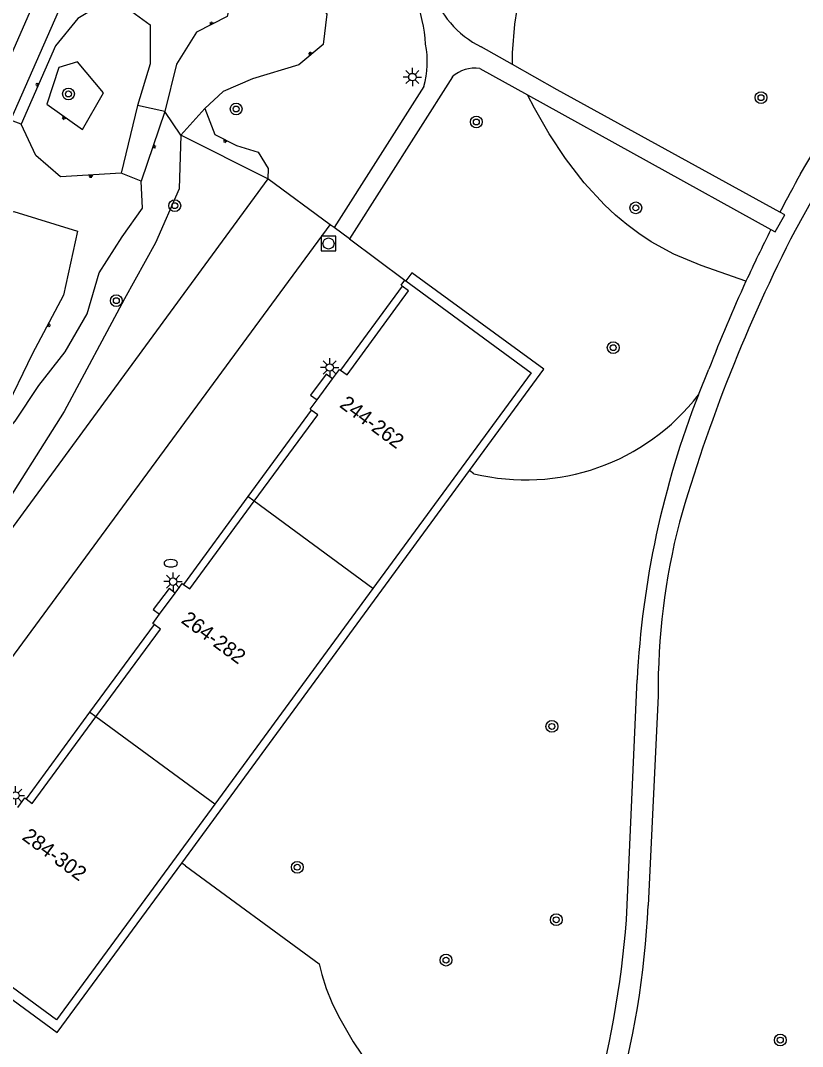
# Model space of a CAD drawing. Extents: x 131000 to 133014, y 396499 to 399001.
# Drawn here: x 131221.3 to 131274.3, y 398298.5 to 398367.9 of the extents above; entities that cross this region are included whole.
import ezdxf

# ---------------------------------------------------------------- set-up
doc = ezdxf.new("R2010")
doc.units = 0
for name, color, linetype in [('gg-anno-huisnummerreeks BGT', 7, 'Continuous'), ('gg-bbg-hoofdgebouw', 7, 'Continuous'), ('gg-bbg-onder overbouw', 7, 'Continuous'), ('gg-bbg-pand overbouw', 7, 'Continuous'), ('gg-bbg-toegangstrap', 7, 'Continuous'), ('gg-bbg-tussenscheiding', 7, 'Continuous'), ('gg-bbg-tussenscheiding niveau 01', 7, 'Continuous'), ('gg-knt-BGT kruinlijn', 7, 'Continuous'), ('gg-knt-bovenkant onderkant talud', 7, 'Continuous'), ('gg-knt-onverhard', 7, 'Continuous'), ('gg-knt-verharding', 7, 'Continuous'), ('gg-knt-verharding nz', 7, 'Continuous'), ('gt-grn-groengrens', 7, 'Continuous'), ('gt-symb-boom', 7, 'Continuous'), ('gt-symb-brandkraan', 7, 'Continuous'), ('gt-symb-lichtmast', 7, 'Continuous'), ('gt-symb-rioolschacht', 7, 'Continuous'), ('gt-symb-talud symbool', 7, 'Continuous')]:
    doc.layers.add(name, color=color, linetype=linetype)

# ---------------------------------------------------------------- blocks, each defined once
blk = doc.blocks.new('gt0-BOOM')
at = {"layer": 'gt-symb-boom'}
for radius in [0.4, 0.2]:
    blk.add_circle((0, 0), radius, dxfattribs=at)
blk = doc.blocks.new('gt0-TALUD_1')
at = {"layer": 'gt-symb-talud symbool'}
for p, q in [((0, -1), (0, 0)), ((-1, -1), (-1, 0)), ((-0.5, -2), (-0.5, 0)), ((0.5, -2), (0.5, 0)), ((1, -1), (1, 0))]:
    blk.add_line(p, q, dxfattribs=at)
blk = doc.blocks.new('gt0-LMAST')
at = {"layer": 'gt-symb-lichtmast'}
for p, q in [((-0.182, 0.173), (-0.447, 0.438)), ((-0.005, 0.246), (-0.005, 0.621)), ((0.172, 0.173), (0.437, 0.438)), ((-0.255, -0.004), (-0.63, -0.004)), ((-0.182, -0.181), (-0.447, -0.446)), ((-0.005, -0.254), (-0.005, -0.629)), ((0.437, -0.446), (0.172, -0.181)), ((0.245, -0.004), (0.62, -0.004))]:
    blk.add_line(p, q, dxfattribs=at)
blk.add_circle((-0.005, -0.004), 0.25, dxfattribs=at)
blk = doc.blocks.new('gt0-RS')
at = {"layer": 'gt-symb-rioolschacht'}
blk.add_lwpolyline([(-0.5, -0.5), (0.5, -0.5), (0.5, 0.5), (-0.5, 0.5)], close=True, dxfattribs=at)
blk.add_circle((0, 0), 0.375, dxfattribs=at)
blk = doc.blocks.new('gt0-BR')
at = {"layer": 'gt-symb-brandkraan'}
for centre, radius, start, end in [((-0.244, 0), 0.206, 107.56694, 252.43307), ((0.599, -2.664), 3, 106.89205, 107.56694), ((0, -0.691), 0.938, 73.10799, 106.89205), ((-0.599, -2.664), 3, 72.43309, 73.10799), ((0.244, 0), 0.206, 287.56695, 72.43309), ((0.599, 2.664), 3, 252.43307, 253.10797), ((0, 0.691), 0.938, 253.10797, 286.89206), ((-0.599, 2.664), 3, 286.89206, 287.56695)]:
    blk.add_arc(centre, radius, start, end, dxfattribs=at)

msp = doc.modelspace()

# ---------------------------------------------------------------- linework, layer by layer
at = {"layer": 'gg-bbg-hoofdgebouw'}
for p, q in [((131247.371, 398350.33), (131247.431, 398350.286)), ((131241.419, 398342.232), (131242.474, 398343.658)), ((131230.76, 398327.716), (131231.816, 398329.153)), ((131245.205, 398329.46), (131234.488, 398314.861))]:
    msp.add_line(p, q, dxfattribs=at)
for points in [[(131247.431, 398350.286), (131255.921, 398344.06), (131245.205, 398329.46)], [(131247.19, 398349.938), (131247.111, 398350), (131247.371, 398350.33)], [(131242.474, 398343.658), (131242.941, 398344.29), (131243.01, 398344.24)], [(131241.03, 398341.541), (131240.951, 398341.6), (131241.419, 398342.232)], [(131231.816, 398329.153), (131232.291, 398329.8), (131232.374, 398329.74)], [(131230.385, 398327.028), (131230.301, 398327.09), (131230.76, 398327.716)], [(131221.161, 398314.629), (131221.641, 398315.28), (131221.722, 398315.219)], [(131234.488, 398314.861), (131223.771, 398300.26), (131215.251, 398306.501)]]:
    msp.add_lwpolyline(points, dxfattribs=at)
at = {"layer": 'gg-bbg-onder overbouw'}
for points in [[(131243.01, 398344.24), (131243.451, 398343.92), (131247.611, 398349.61), (131247.19, 398349.938)], [(131237.161, 398335.365), (131241.461, 398341.22), (131241.03, 398341.541)], [(131232.374, 398329.74), (131232.801, 398329.43), (131237.161, 398335.365)], [(131226.446, 398320.764), (131230.811, 398326.71), (131230.385, 398327.028)], [(131221.722, 398315.219), (131222.141, 398314.9), (131226.446, 398320.764)]]:
    msp.add_lwpolyline(points, dxfattribs=at)
at = {"layer": 'gg-bbg-pand overbouw'}
for p, q in [((131247.19, 398349.938), (131243.01, 398344.24)), ((131241.03, 398341.541), (131236.731, 398335.68)), ((131236.731, 398335.68), (131232.374, 398329.74)), ((131230.385, 398327.028), (131226.019, 398321.077)), ((131226.019, 398321.077), (131221.722, 398315.219))]:
    msp.add_line(p, q, dxfattribs=at)
at = {"layer": 'gg-bbg-toegangstrap'}
for points in [[(131242.474, 398343.658), (131242.037, 398343.981), (131240.98, 398342.557), (131241.419, 398342.232)], [(131231.816, 398329.153), (131231.396, 398329.462), (131230.32, 398328.039), (131230.76, 398327.716)]]:
    msp.add_lwpolyline(points, dxfattribs=at)
at = {"layer": 'gg-bbg-tussenscheiding'}
for p, q in [((131245.205, 398329.46), (131237.161, 398335.365)), ((131234.488, 398314.861), (131226.446, 398320.764))]:
    msp.add_line(p, q, dxfattribs=at)
at = {"layer": 'gg-bbg-tussenscheiding niveau 01'}
for p, q in [((131237.161, 398335.365), (131236.731, 398335.68)), ((131226.446, 398320.764), (131226.019, 398321.077))]:
    msp.add_line(p, q, dxfattribs=at)
at = {"layer": 'gg-knt-BGT kruinlijn'}
msp.add_line((131231.121, 398361.755), (131229.517, 398357.035), dxfattribs=at)
for points in [[(131228.47, 398375.623), (131228.414, 398377.193), (131229.718, 398379.623), (131231.272, 398380.288), (131232.113, 398380.002), (131233.487, 398377.645), (131233.721, 398374.988), (131235.025, 398373.297), (131237.425, 398372.528), (131239.659, 398372.016), (131240.94, 398370.171), (131242.074, 398368.35), (131241.828, 398366.287), (131240.185, 398364.92), (131237.041, 398363.96), (131235.051, 398363.114), (131233.814, 398361.964)], [(131228.47, 398375.623), (131229.199, 398373.745), (131229.193, 398371.325), (131230.793, 398371.744), (131232.818, 398372.355), (131234.86, 398371.937), (131235.768, 398370.191), (131235.332, 398368.186), (131233.266, 398367.131), (131231.899, 398364.957), (131231.121, 398361.755)], [(131226.856, 398369.018), (131225.215, 398368.059), (131223.718, 398366.196), (131221.387, 398360.902)], [(131225.544, 398360.539), (131226.953, 398363.021), (131225.205, 398365.109), (131223.934, 398364.733), (131223.115, 398362.246), (131225.544, 398360.539)], [(131233.814, 398361.964), (131234.508, 398360.203), (131235.967, 398359.46), (131237.42, 398359.012), (131238.114, 398357.889), (131238.094, 398357.207)], [(131228.165, 398357.588), (131224.043, 398357.341), (131222.383, 398358.775), (131221.387, 398360.902)], [(131232.206, 398360.156), (131232.079, 398356.529), (131230.47, 398352.867), (131228.378, 398349.066), (131224.289, 398341.432), (131219.519, 398333.913), (131214.923, 398327.428), (131211.686, 398325.343), (131212.879, 398324.179), (131213.076, 398322.345), (131212.103, 398320.594), (131209.952, 398320.145), (131207.493, 398320.782), (131206.47, 398322.264)], [(131206.47, 398322.264), (131207.687, 398324.776), (131209.448, 398326.624), (131213.977, 398328.595), (131215.523, 398330.698), (131216.741, 398333.477), (131217.801, 398336.303), (131219.232, 398338.737), (131220.979, 398340.795), (131222.586, 398343.199), (131224.368, 398345.481), (131225.855, 398348.052), (131226.663, 398350.824), (131228.23, 398353.268), (131229.599, 398355.201), (131229.517, 398357.035)], [(131218.876, 398354.868), (131220.897, 398354.982), (131225.201, 398353.663), (131224.256, 398349.314), (131222.135, 398345.324), (131220.215, 398341.362), (131217.598, 398339.394), (131214.282, 398340.126), (131213.027, 398341.532)]]:
    msp.add_lwpolyline(points, dxfattribs=at)
at = {"layer": 'gg-knt-bovenkant onderkant talud'}
for p, q in [((131229.251, 398362.154), (131228.165, 398357.588)), ((131231.121, 398361.755), (131229.251, 398362.154)), ((131232.206, 398360.156), (131231.121, 398361.755)), ((131232.206, 398360.156), (131233.814, 398361.964)), ((131221.387, 398360.902), (131220.667, 398361.174)), ((131238.094, 398357.207), (131232.206, 398360.156)), ((131229.517, 398357.035), (131228.165, 398357.588))]:
    msp.add_line(p, q, dxfattribs=at)
msp.add_lwpolyline([(131226.856, 398369.018), (131228.143, 398369.07), (131230.109, 398367.625), (131230.123, 398364.991), (131229.251, 398362.154)], dxfattribs=at)
at = {"layer": 'gg-knt-onverhard'}
for p, q in [((131274.155, 398357.531), (131280.629, 398368.557)), ((131267.24, 398342.58), (131267.945, 398344.307)), ((131262.36, 398307.033), (131263.083, 398323.264)), ((131264.504, 398322.187), (131263.827, 398307.99))]:
    msp.add_line(p, q, dxfattribs=at)
msp.add_lwpolyline([(131281.962, 398367.915), (131277.319, 398360.054), (131273.778, 398353.704)], dxfattribs=at)
for centre, radius, start, end in [((131363.129, 398307.732), 101.962, 150.76403, 152.42129), ((131370.605, 398303.914), 108.878, 152.78717, 163.98753), ((131362.756, 398307.842), 101.58, 153.12591, 155.31526), ((131364.384, 398307.132), 103.356, 155.33488, 158.91957), ((131324.779, 398320.092), 61.778, 158.65269, 177.05653), ((131311.202, 398322.411), 46.699, 165.69701, 180.27486), ((131205.247, 398310.579), 58.638, 343.85292, 357.46906), ((131199.95, 398311.572), 62.575, 343.4936, 355.84036)]:
    msp.add_arc(centre, radius, start, end, dxfattribs=at)
at = {"layer": 'gg-knt-verharding'}
for p, q in [((131225.636, 398376.916), (131201.674, 398322.034)), ((131223.889, 398368.504), (131220.667, 398361.174)), ((131254.649, 398364.932), (131252.523, 398366.13)), ((131252.433, 398364.67), (131255.659, 398362.884)), ((131250.577, 398364.092), (131243.624, 398353.133)), ((131248.655, 398363.446), (131242.57, 398353.904)), ((131255.659, 398362.884), (131272.146, 398353.759)), ((131242.314, 398354.09), (131238.094, 398357.207)), ((131242.57, 398353.904), (131242.314, 398354.09)), ((131243.624, 398353.133), (131242.57, 398353.904)), ((131243.624, 398353.133), (131247.371, 398350.33)), ((131232.252, 398310.871), (131251.749, 398337.444))]:
    msp.add_line(p, q, dxfattribs=at)
for points in [[(131272.752, 398354.937), (131257.666, 398363.233), (131254.649, 398364.932)], [(131238.094, 398357.207), (131214.212, 398324.629), (131218.239, 398321.714)], [(131272.146, 398353.759), (131272.434, 398353.599), (131273.085, 398354.754), (131272.752, 398354.937)], [(131251.749, 398337.444), (131256.779, 398344.3), (131247.834, 398350.834), (131247.431, 398350.286)], [(131215.251, 398306.501), (131214.861, 398305.968), (131223.833, 398299.397), (131232.252, 398310.871)]]:
    msp.add_lwpolyline(points, dxfattribs=at)
for centre, radius, start, end in [((131236.717, 398365.462), 12.079, 3.9972, 65.09386), ((131255.496, 398372.096), 6.666, 197.87582, 243.51189), ((131242.603, 398365.114), 6.277, 344.58733, 10.92432), ((131252.114, 398362.425), 2.268, 81.9164, 132.67912)]:
    msp.add_arc(centre, radius, start, end, dxfattribs=at)
at = {"layer": 'gg-knt-verharding nz'}
msp.add_lwpolyline([(131218.239, 398321.714), (131218.397, 398321.602), (131242.314, 398354.09)], dxfattribs=at)
at = {"layer": 'gt-grn-groengrens'}
for p, q in [((131252.038, 398337.232), (131251.749, 398337.444)), ((131232.517, 398310.677), (131232.252, 398310.871))]:
    msp.add_line(p, q, dxfattribs=at)
for points in [[(131254.649, 398364.932), (131254.659, 398365.733), (131254.812, 398367.66), (131254.968, 398368.652)], [(131270.458, 398350.264), (131267.421, 398351.325), (131265.575, 398352.085), (131264.045, 398352.929), (131263.209, 398353.486), (131262.402, 398354.093), (131261.628, 398354.743), (131260.886, 398355.434), (131259.506, 398356.918), (131258.235, 398358.567), (131257.138, 398360.242), (131256.137, 398361.973), (131255.659, 398362.884)], [(131232.517, 398310.677), (131241.563, 398304.043), (131241.733, 398303.322), (131242.043, 398302.369), (131242.422, 398301.439), (131242.868, 398300.507), (131243.863, 398298.769), (131244.416, 398297.935), (131245.621, 398296.332), (131246.94, 398294.813), (131248.134, 398293.586), (131249.618, 398292.217), (131250.393, 398291.574), (131252.016, 398290.401), (131252.867, 398289.883), (131254.261, 398289.175), (131255.18, 398288.784), (131258.144, 398287.683)]]:
    msp.add_lwpolyline(points, dxfattribs=at)
msp.add_arc((131255.54, 398351.557), 14.747, 256.26074, 322.50257, dxfattribs=at)

# ---------------------------------------------------------------- block references
at = {"layer": 'gt-symb-boom'}
for p in [(131224.589, 398362.943), (131271.475, 398362.694), (131235.939, 398361.926), (131252.203, 398361.047), (131231.785, 398355.378), (131262.997, 398355.229), (131227.826, 398348.945), (131261.47, 398345.766), (131257.317, 398320.122), (131240.077, 398310.585), (131257.613, 398307.031), (131250.148, 398304.299), (131272.78, 398298.885)]:
    msp.add_blockref('gt0-BOOM', p, dxfattribs=at)
at = {"layer": 'gt-symb-brandkraan'}
msp.add_blockref('gt0-BR', (131231.515, 398331.168), dxfattribs=at)
at = {"layer": 'gt-symb-lichtmast'}
for p in [(131247.878, 398364.091), (131242.277, 398344.425), (131231.676, 398329.926), (131221.002, 398315.443)]:
    msp.add_blockref('gt0-LMAST', p, dxfattribs=at)
at = {"layer": 'gt-symb-rioolschacht'}
msp.add_blockref('gt0-RS', (131242.193, 398352.816), dxfattribs=at)
at = {"layer": 'gt-symb-talud symbool'}
for p, xscale, yscale, rotation in [((131234.299, 398367.659), 0.09972963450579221, 0.0997296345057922, -153.17801880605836), ((131241.007, 398365.604), 0.10012492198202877, 0.10012492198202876, -140.26769712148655), ((131222.552, 398363.549), 0.10031948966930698, 0.100319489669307, -113.4985657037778), ((131224.329, 398361.393), 0.09986490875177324, 0.09986490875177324, -34.80401175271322), ((131235.238, 398359.832), 0.09972963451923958, 0.09972963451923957, -26.821981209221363), ((131230.319, 398359.395), 0.10024470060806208, 0.10024470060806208, 71.38430799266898), ((131223.195, 398347.319), 0.09976472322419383, 0.09976472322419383, 61.89373017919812)]:
    msp.add_blockref('gt0-TALUD_1', p, dxfattribs=dict(at, xscale=xscale, yscale=yscale, rotation=rotation))
at = {"layer": 'gt-symb-talud symbool', "xscale": 0.1, "yscale": 0.10000000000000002}
msp.add_blockref('gt0-TALUD_1', (131226.104, 398357.465), dxfattribs=at)

# ---------------------------------------------------------------- texts
at = {"layer": 'gg-anno-huisnummerreeks BGT'}
for s, rotation, p in [('244-262', 323.5, (131242.877, 398341.787)), ('264-282', 323.7, (131232.156, 398327.19)), ('284-302', 323.6, (131221.383, 398312.509))]:
    msp.add_text(s, height=1, rotation=rotation, dxfattribs=at).set_placement(p)

doc.saveas('drawing.dxf')
